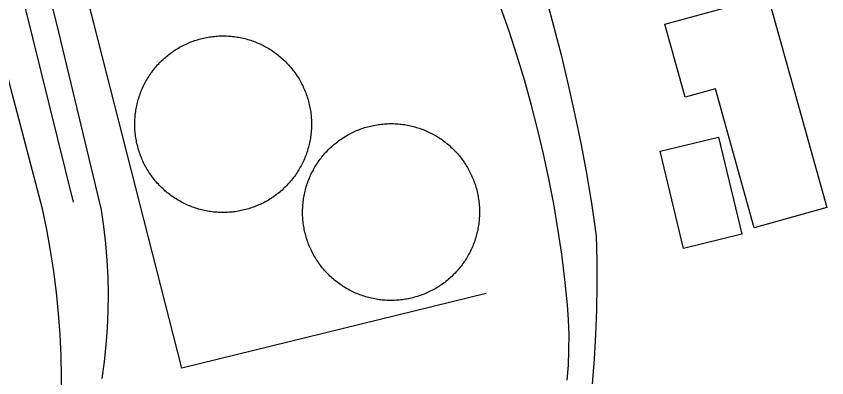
# Model space of a CAD drawing. Extents: x 3651524 to 3689615, y 505651 to 531377.
# Drawn here: x 3675146.8 to 3675486.5, y 513939.1 to 514090.8 of the extents above; entities that cross this region are included whole.
import ezdxf

# ---------------------------------------------------------------- set-up
doc = ezdxf.new("R2010")
doc.units = 0
for name, color, linetype in [('V-BLDG-OTLN', 7, 'Continuous'), ('V-DOMW-TANK', 7, 'Continuous'), ('V-RAIL-TRAK', 7, 'Continuous'), ('V-UTIL-LINE', 7, 'Continuous')]:
    doc.layers.add(name, color=color, linetype=linetype)

msp = doc.modelspace()

# ---------------------------------------------------------------- linework, layer by layer
at = {"layer": 'V-BLDG-OTLN'}
for points in [[(3675461.783, 514099.344), (3675486.494, 514010.506), (3675456.094, 514002.048), (3675439.888, 514060.301), (3675427.184, 514056.766), (3675418.677, 514087.353)], [(3675441.141, 514040.085), (3675450.941, 513999.314), (3675426.398, 513993.414), (3675416.6, 514034.187)]]:
    msp.add_lwpolyline(points, close=True, dxfattribs=at)
at = {"layer": 'V-DOMW-TANK'}
for points in [[(3675209.774, 514073.91), (3675210.274, 514074.32), (3675210.78, 514074.721), (3675211.294, 514075.112), (3675211.816, 514075.495), (3675212.343, 514075.87), (3675212.877, 514076.235), (3675213.416, 514076.589), (3675213.963, 514076.937), (3675214.516, 514077.271), (3675215.073, 514077.597), (3675215.634, 514077.914), (3675216.205, 514078.221), (3675216.779, 514078.514), (3675217.358, 514078.803), (3675217.944, 514079.079), (3675218.532, 514079.346), (3675219.126, 514079.602), (3675219.724, 514079.847), (3675220.326, 514080.083), (3675220.932, 514080.308), (3675221.542, 514080.521), (3675222.155, 514080.724), (3675222.771, 514080.916), (3675223.392, 514081.099), (3675224.016, 514081.269), (3675224.639, 514081.428), (3675225.272, 514081.578), (3675225.902, 514081.715), (3675226.535, 514081.842), (3675227.172, 514081.959), (3675227.809, 514082.063), (3675228.448, 514082.158), (3675229.089, 514082.239), (3675229.732, 514082.311), (3675230.375, 514082.371), (3675231.02, 514082.42), (3675231.666, 514082.457), (3675232.311, 514082.483), (3675232.958, 514082.497), (3675233.605, 514082.502), (3675234.25, 514082.493), (3675234.897, 514082.475), (3675235.542, 514082.444), (3675236.188, 514082.403), (3675236.831, 514082.35), (3675237.474, 514082.287), (3675238.117, 514082.211), (3675238.756, 514082.123), (3675239.395, 514082.029), (3675240.034, 514081.92), (3675240.669, 514081.799), (3675241.301, 514081.668), (3675241.932, 514081.527), (3675242.559, 514081.373), (3675243.186, 514081.209), (3675243.806, 514081.035), (3675244.427, 514080.851), (3675245.041, 514080.654), (3675245.653, 514080.447), (3675246.264, 514080.228), (3675246.868, 514080.001), (3675247.468, 514079.761), (3675248.064, 514079.514), (3675248.656, 514079.253), (3675249.241, 514078.983), (3675249.825, 514078.703), (3675250.403, 514078.414), (3675250.976, 514078.113), (3675251.543, 514077.803), (3675252.105, 514077.484), (3675252.66, 514077.154), (3675253.211, 514076.814), (3675253.755, 514076.464), (3675254.292, 514076.106), (3675254.824, 514075.739), (3675255.349, 514075.362), (3675255.867, 514074.975), (3675256.379, 514074.578), (3675256.883, 514074.176), (3675257.38, 514073.765), (3675257.872, 514073.343), (3675258.353, 514072.913), (3675258.828, 514072.475), (3675259.297, 514072.028), (3675259.756, 514071.573), (3675260.209, 514071.113), (3675260.651, 514070.642), (3675261.087, 514070.164), (3675261.513, 514069.679), (3675261.931, 514069.185), (3675262.34, 514068.686), (3675262.742, 514068.178), (3675263.133, 514067.664), (3675263.516, 514067.144), (3675263.891, 514066.619), (3675264.255, 514066.083), (3675264.61, 514065.542), (3675264.956, 514064.997), (3675265.292, 514064.444), (3675265.617, 514063.887)], [(3675209.6, 514017.177), (3675209.109, 514017.596), (3675208.626, 514018.026), (3675208.148, 514018.465), (3675207.683, 514018.911), (3675207.227, 514019.366), (3675206.772, 514019.827), (3675206.33, 514020.298), (3675205.894, 514020.775), (3675205.468, 514021.262), (3675205.048, 514021.754), (3675204.64, 514022.254), (3675204.239, 514022.761), (3675203.848, 514023.275), (3675203.465, 514023.794), (3675203.09, 514024.322), (3675202.725, 514024.857), (3675202.371, 514025.397), (3675202.025, 514025.944), (3675201.689, 514026.495), (3675201.363, 514027.052), (3675201.046, 514027.617), (3675200.741, 514028.185), (3675200.444, 514028.76), (3675200.157, 514029.34), (3675199.881, 514029.923), (3675199.614, 514030.511), (3675199.358, 514031.105), (3675199.113, 514031.703), (3675198.877, 514032.305), (3675198.654, 514032.911), (3675198.439, 514033.522), (3675198.236, 514034.136), (3675198.044, 514034.752), (3675197.863, 514035.373), (3675197.691, 514035.996), (3675197.532, 514036.622), (3675197.382, 514037.251), (3675197.245, 514037.882), (3675197.118, 514038.517), (3675197.001, 514039.152), (3675196.897, 514039.791), (3675196.802, 514040.43), (3675196.721, 514041.071), (3675196.649, 514041.712), (3675196.589, 514042.357), (3675196.54, 514042.998), (3675196.503, 514043.645), (3675196.477, 514044.292), (3675196.462, 514044.939), (3675196.458, 514045.584), (3675196.467, 514046.229), (3675196.485, 514046.875), (3675196.516, 514047.522), (3675196.557, 514048.167), (3675196.608, 514048.812), (3675196.673, 514049.455), (3675196.749, 514050.098), (3675196.835, 514050.737), (3675196.931, 514051.376), (3675197.04, 514052.013), (3675197.161, 514052.648), (3675197.292, 514053.281), (3675197.433, 514053.912), (3675197.587, 514054.538), (3675197.751, 514055.165), (3675197.925, 514055.787), (3675198.109, 514056.406), (3675198.306, 514057.022), (3675198.513, 514057.635), (3675198.732, 514058.243), (3675198.959, 514058.847), (3675199.199, 514059.447), (3675199.446, 514060.045), (3675199.707, 514060.637), (3675199.977, 514061.223), (3675200.255, 514061.807), (3675200.544, 514062.384), (3675200.847, 514062.955), (3675201.156, 514063.523), (3675201.476, 514064.084), (3675201.806, 514064.641), (3675202.146, 514065.19), (3675202.494, 514065.735), (3675202.852, 514066.273), (3675203.221, 514066.804), (3675203.598, 514067.328), (3675203.985, 514067.848), (3675204.378, 514068.358), (3675204.784, 514068.864), (3675205.195, 514069.36), (3675205.617, 514069.851), (3675206.047, 514070.334), (3675206.485, 514070.81), (3675206.932, 514071.277), (3675207.384, 514071.735), (3675207.847, 514072.188), (3675208.318, 514072.63), (3675208.796, 514073.066), (3675209.281, 514073.492), (3675209.774, 514073.91)], [(3675265.617, 514063.887), (3675265.935, 514063.324), (3675266.242, 514062.755), (3675266.537, 514062.179), (3675266.824, 514061.602), (3675267.1, 514061.016), (3675267.366, 514060.428), (3675267.622, 514059.834), (3675267.868, 514059.236), (3675268.104, 514058.634), (3675268.327, 514058.028), (3675268.542, 514057.418), (3675268.747, 514056.805), (3675268.937, 514056.187), (3675269.119, 514055.566), (3675269.289, 514054.944), (3675269.449, 514054.317), (3675269.599, 514053.688), (3675269.736, 514053.057), (3675269.863, 514052.425), (3675269.98, 514051.788), (3675270.084, 514051.151), (3675270.178, 514050.51), (3675270.26, 514049.869), (3675270.332, 514049.228), (3675270.391, 514048.583), (3675270.44, 514047.94), (3675270.477, 514047.292), (3675270.504, 514046.647), (3675270.518, 514046.002), (3675270.522, 514045.357), (3675270.514, 514044.71), (3675270.496, 514044.063), (3675270.465, 514043.416), (3675270.424, 514042.772), (3675270.371, 514042.129), (3675270.307, 514041.486), (3675270.231, 514040.843), (3675270.145, 514040.202), (3675270.047, 514039.563), (3675269.937, 514038.926), (3675269.818, 514038.291), (3675269.689, 514037.659), (3675269.547, 514037.028), (3675269.394, 514036.401), (3675269.23, 514035.774), (3675269.056, 514035.152), (3675268.87, 514034.533), (3675268.675, 514033.917), (3675268.468, 514033.305), (3675268.249, 514032.696), (3675268.022, 514032.092), (3675267.782, 514031.492), (3675267.534, 514030.896), (3675267.274, 514030.304), (3675267.004, 514029.716), (3675266.723, 514029.135), (3675266.434, 514028.555), (3675266.133, 514027.984), (3675265.824, 514027.417), (3675265.503, 514026.855), (3675265.173, 514026.298), (3675264.835, 514025.749), (3675264.485, 514025.205), (3675264.126, 514024.668), (3675263.76, 514024.136), (3675263.383, 514023.611), (3675262.996, 514023.093), (3675262.601, 514022.581), (3675262.197, 514022.075), (3675261.785, 514021.58), (3675261.364, 514021.088), (3675260.931, 514020.603), (3675260.495, 514020.13), (3675260.049, 514019.663), (3675259.594, 514019.204), (3675259.133, 514018.751), (3675258.662, 514018.307), (3675258.185, 514017.873), (3675257.7, 514017.447), (3675257.206, 514017.029), (3675256.706, 514016.619), (3675256.199, 514016.218), (3675255.682, 514015.827), (3675255.164, 514015.444), (3675254.638, 514015.069), (3675254.105, 514014.705), (3675253.563, 514014.35), (3675253.018, 514014.004), (3675252.465, 514013.668), (3675251.908, 514013.343), (3675251.345, 514013.025), (3675250.775, 514012.72), (3675250.2, 514012.423), (3675249.622, 514012.136), (3675249.037, 514011.86), (3675248.449, 514011.594), (3675247.855, 514011.338), (3675247.257, 514011.09), (3675246.655, 514010.856), (3675246.049, 514010.633)], [(3675277.944, 514035.15), (3675278.411, 514035.598), (3675278.886, 514036.039), (3675279.368, 514036.471), (3675279.857, 514036.893), (3675280.355, 514037.308), (3675280.859, 514037.714), (3675281.368, 514038.111), (3675281.887, 514038.498), (3675282.411, 514038.877), (3675282.943, 514039.248), (3675283.48, 514039.608), (3675284.025, 514039.956), (3675284.574, 514040.301), (3675285.129, 514040.632), (3675285.69, 514040.954), (3675286.257, 514041.265), (3675286.828, 514041.57), (3675287.406, 514041.861), (3675287.99, 514042.142), (3675288.577, 514042.414), (3675289.167, 514042.676), (3675289.765, 514042.928), (3675290.367, 514043.168), (3675290.969, 514043.399), (3675291.578, 514043.618), (3675292.19, 514043.827), (3675292.807, 514044.026), (3675293.425, 514044.212), (3675294.048, 514044.39), (3675294.674, 514044.556), (3675295.303, 514044.71), (3675295.934, 514044.853), (3675296.567, 514044.986), (3675297.202, 514045.109), (3675297.838, 514045.22), (3675298.48, 514045.318), (3675299.121, 514045.406), (3675299.762, 514045.484), (3675300.407, 514045.55), (3675301.052, 514045.605), (3675301.699, 514045.648), (3675302.342, 514045.681), (3675302.989, 514045.701), (3675303.634, 514045.711), (3675304.284, 514045.709), (3675304.931, 514045.697), (3675305.578, 514045.672), (3675306.223, 514045.636), (3675306.868, 514045.588), (3675307.511, 514045.531), (3675308.156, 514045.461), (3675308.799, 514045.382), (3675309.438, 514045.289), (3675310.075, 514045.187), (3675310.714, 514045.072), (3675311.349, 514044.947), (3675311.982, 514044.81), (3675312.613, 514044.663), (3675313.239, 514044.505), (3675313.862, 514044.337), (3675314.487, 514044.157), (3675315.105, 514043.964), (3675315.72, 514043.764), (3675316.33, 514043.551), (3675316.938, 514043.329), (3675317.542, 514043.094), (3675318.14, 514042.852), (3675318.736, 514042.596), (3675319.326, 514042.332), (3675319.912, 514042.056), (3675320.493, 514041.771), (3675321.069, 514041.476), (3675321.638, 514041.171), (3675322.204, 514040.856), (3675322.763, 514040.53), (3675323.316, 514040.198), (3675323.864, 514039.852), (3675324.407, 514039.498), (3675324.942, 514039.133), (3675325.472, 514038.762), (3675325.994, 514038.379), (3675326.51, 514037.988), (3675327.018, 514037.589), (3675327.52, 514037.181), (3675328.016, 514036.764), (3675328.501, 514036.338), (3675328.984, 514035.903), (3675329.453, 514035.461), (3675329.918, 514035.011), (3675330.375, 514034.552), (3675330.824, 514034.085), (3675331.262, 514033.61), (3675331.694, 514033.13), (3675332.118, 514032.639), (3675332.534, 514032.141), (3675332.939, 514031.64), (3675333.334, 514031.128), (3675333.726, 514030.609), (3675334.102, 514030.085), (3675334.469, 514029.553)], [(3675282.251, 513978.51), (3675281.727, 513978.891), (3675281.213, 513979.282), (3675280.705, 513979.682), (3675280.201, 513980.091), (3675279.708, 513980.509), (3675279.22, 513980.935), (3675278.739, 513981.369), (3675278.268, 513981.812), (3675277.803, 513982.262), (3675277.346, 513982.721), (3675276.9, 513983.188), (3675276.459, 513983.661), (3675276.027, 513984.144), (3675275.605, 513984.634), (3675275.19, 513985.129), (3675274.784, 513985.635), (3675274.387, 513986.145), (3675273.998, 513986.663), (3675273.619, 513987.188), (3675273.25, 513987.718), (3675272.892, 513988.257), (3675272.537, 513988.799), (3675272.198, 513989.35), (3675271.866, 513989.905), (3675271.542, 513990.467), (3675271.231, 513991.034), (3675270.928, 513991.605), (3675270.637, 513992.183), (3675270.354, 513992.764), (3675270.082, 513993.352), (3675269.818, 513993.946), (3675269.57, 513994.54), (3675269.328, 513995.14), (3675269.099, 513995.746), (3675268.88, 513996.355), (3675268.669, 513996.967), (3675268.472, 513997.581), (3675268.284, 513998.202), (3675268.108, 513998.824), (3675267.942, 513999.449), (3675267.786, 514000.078), (3675267.641, 514000.709), (3675267.51, 514001.341), (3675267.389, 514001.978), (3675267.278, 514002.615), (3675267.178, 514003.254), (3675267.09, 514003.895), (3675267.012, 514004.538), (3675266.946, 514005.181), (3675266.891, 514005.827), (3675266.848, 514006.472), (3675266.815, 514007.119), (3675266.795, 514007.766), (3675266.787, 514008.413), (3675266.787, 514009.06), (3675266.801, 514009.705), (3675266.826, 514010.353), (3675266.86, 514011), (3675266.908, 514011.645), (3675266.965, 514012.288), (3675267.035, 514012.933), (3675267.116, 514013.574), (3675267.207, 514014.215), (3675267.311, 514014.854), (3675267.424, 514015.491), (3675267.549, 514016.126), (3675267.686, 514016.759), (3675267.833, 514017.387), (3675267.991, 514018.016), (3675268.161, 514018.641), (3675268.341, 514019.261), (3675268.532, 514019.88), (3675268.732, 514020.494), (3675268.945, 514021.107), (3675269.169, 514021.713), (3675269.4, 514022.317), (3675269.646, 514022.917), (3675269.9, 514023.511), (3675270.164, 514024.101), (3675270.44, 514024.687), (3675270.725, 514025.268), (3675271.02, 514025.844), (3675271.325, 514026.415), (3675271.64, 514026.98), (3675271.968, 514027.539), (3675272.3, 514028.092), (3675272.644, 514028.641), (3675272.998, 514029.182), (3675273.363, 514029.718), (3675273.736, 514030.247), (3675274.116, 514030.769), (3675274.508, 514031.285), (3675274.907, 514031.793), (3675275.315, 514032.293), (3675275.732, 514032.79), (3675276.158, 514033.28), (3675276.593, 514033.757), (3675277.037, 514034.23), (3675277.485, 514034.693), (3675277.944, 514035.15)], [(3675334.469, 514029.553), (3675334.832, 514029.016), (3675335.184, 514028.473), (3675335.524, 514027.922), (3675335.856, 514027.367), (3675336.179, 514026.808), (3675336.49, 514026.239), (3675336.793, 514025.668), (3675337.084, 514025.09), (3675337.367, 514024.506), (3675337.639, 514023.921), (3675337.901, 514023.329), (3675338.151, 514022.733), (3675338.393, 514022.131), (3675338.622, 514021.526), (3675338.844, 514020.918), (3675339.052, 514020.308), (3675339.251, 514019.689), (3675339.437, 514019.071), (3675339.614, 514018.448), (3675339.779, 514017.822), (3675339.935, 514017.193), (3675340.078, 514016.562), (3675340.212, 514015.929), (3675340.334, 514015.294), (3675340.445, 514014.657), (3675340.543, 514014.016), (3675340.631, 514013.375), (3675340.709, 514012.734), (3675340.775, 514012.089), (3675340.83, 514011.446), (3675340.873, 514010.799), (3675340.906, 514010.154), (3675340.926, 514009.507), (3675340.937, 514008.86), (3675340.935, 514008.212), (3675340.92, 514007.565), (3675340.898, 514006.918), (3675340.861, 514006.273), (3675340.814, 514005.628), (3675340.756, 514004.983), (3675340.687, 514004.34), (3675340.607, 514003.699), (3675340.515, 514003.058), (3675340.412, 514002.419), (3675340.298, 514001.782), (3675340.173, 514001.147), (3675340.035, 514000.514), (3675339.888, 513999.883), (3675339.73, 513999.257), (3675339.562, 513998.632), (3675339.382, 513998.009), (3675339.19, 513997.393), (3675338.989, 513996.776), (3675338.776, 513996.166), (3675338.553, 513995.558), (3675338.319, 513994.956), (3675338.076, 513994.356), (3675337.822, 513993.76), (3675337.557, 513993.168), (3675337.283, 513992.584), (3675336.996, 513992.005), (3675336.701, 513991.427), (3675336.396, 513990.858), (3675336.079, 513990.292), (3675335.755, 513989.733), (3675335.421, 513989.178), (3675335.077, 513988.632), (3675334.723, 513988.089), (3675334.36, 513987.554), (3675333.988, 513987.028), (3675333.607, 513986.502), (3675333.214, 513985.988), (3675332.814, 513985.478), (3675332.407, 513984.976), (3675331.989, 513984.482), (3675331.563, 513983.995), (3675331.129, 513983.516), (3675330.686, 513983.043), (3675330.234, 513982.578), (3675329.777, 513982.123), (3675329.312, 513981.674), (3675328.833, 513981.234), (3675328.354, 513980.802), (3675327.864, 513980.378), (3675327.367, 513979.964), (3675326.863, 513979.559), (3675326.353, 513979.162), (3675325.835, 513978.772), (3675325.31, 513978.394), (3675324.78, 513978.025), (3675324.243, 513977.664), (3675323.699, 513977.314), (3675323.148, 513976.972), (3675322.593, 513976.64), (3675322.032, 513976.319), (3675321.464, 513976.006), (3675320.893, 513975.705), (3675320.315, 513975.412), (3675319.734, 513975.129), (3675319.146, 513974.857)], [(3675246.049, 514010.633), (3675245.438, 514010.418), (3675244.826, 514010.215), (3675244.208, 514010.023), (3675243.589, 514009.841), (3675242.964, 514009.671), (3675242.338, 514009.513), (3675241.709, 514009.363), (3675241.078, 514009.224), (3675240.447, 514009.097), (3675239.808, 514008.98), (3675239.171, 514008.876), (3675238.53, 514008.782), (3675237.889, 514008.7), (3675237.248, 514008.628), (3675236.603, 514008.569), (3675235.96, 514008.52), (3675235.315, 514008.483), (3675234.668, 514008.456), (3675234.023, 514008.442), (3675233.376, 514008.436), (3675232.731, 514008.446), (3675232.083, 514008.464), (3675231.438, 514008.495), (3675230.793, 514008.536), (3675230.15, 514008.589), (3675229.507, 514008.653), (3675228.864, 514008.729), (3675228.223, 514008.815), (3675227.584, 514008.913), (3675226.947, 514009.021), (3675226.312, 514009.14), (3675225.679, 514009.271), (3675225.048, 514009.413), (3675224.422, 514009.566), (3675223.795, 514009.73), (3675223.172, 514009.904), (3675222.552, 514010.09), (3675221.938, 514010.285), (3675221.325, 514010.492), (3675220.717, 514010.711), (3675220.113, 514010.938), (3675219.511, 514011.178), (3675218.917, 514011.426), (3675218.325, 514011.686), (3675217.737, 514011.958), (3675217.153, 514012.237), (3675216.576, 514012.526), (3675216.004, 514012.827), (3675215.437, 514013.136), (3675214.876, 514013.457), (3675214.319, 514013.787), (3675213.77, 514014.125), (3675213.225, 514014.475), (3675212.689, 514014.834), (3675212.156, 514015.2), (3675211.632, 514015.577), (3675211.114, 514015.964), (3675210.602, 514016.359), (3675210.096, 514016.763), (3675209.6, 514017.177)], [(3675319.146, 513974.857), (3675318.554, 513974.597), (3675317.958, 513974.345), (3675317.356, 513974.103), (3675316.752, 513973.874), (3675316.144, 513973.654), (3675315.531, 513973.446), (3675314.915, 513973.247), (3675314.296, 513973.059), (3675313.674, 513972.882), (3675313.047, 513972.717), (3675312.42, 513972.561), (3675311.789, 513972.417), (3675311.155, 513972.284), (3675310.52, 513972.164), (3675309.883, 513972.053), (3675309.244, 513971.953), (3675308.603, 513971.865), (3675307.958, 513971.787), (3675307.317, 513971.721), (3675306.672, 513971.67), (3675306.024, 513971.623), (3675305.379, 513971.592), (3675304.732, 513971.572), (3675304.085, 513971.561), (3675303.438, 513971.563), (3675302.791, 513971.576), (3675302.143, 513971.6), (3675301.498, 513971.635), (3675300.853, 513971.682), (3675300.208, 513971.742), (3675299.565, 513971.811), (3675298.926, 513971.891), (3675298.283, 513971.983), (3675297.644, 513972.088), (3675297.007, 513972.2), (3675296.372, 513972.323), (3675295.739, 513972.461), (3675295.108, 513972.608), (3675294.482, 513972.766), (3675293.857, 513972.936), (3675293.237, 513973.116), (3675292.618, 513973.306), (3675292.002, 513973.509), (3675291.391, 513973.72), (3675290.781, 513973.943), (3675290.181, 513974.177), (3675289.581, 513974.42), (3675288.987, 513974.676), (3675288.395, 513974.941), (3675287.809, 513975.215), (3675287.23, 513975.5), (3675286.652, 513975.797), (3675286.083, 513976.102), (3675285.518, 513976.417), (3675284.959, 513976.741), (3675284.404, 513977.077), (3675283.857, 513977.421), (3675283.314, 513977.775), (3675282.78, 513978.138), (3675282.251, 513978.51)]]:
    msp.add_lwpolyline(points, dxfattribs=at)
at = {"layer": 'V-RAIL-TRAK'}
for points in [[(3675226.406, 514652.947), (3675247.998, 514565.377), (3675285.569, 514414.388), (3675322.806, 514273.428), (3675349.256, 514176.755), (3675360.978, 514128.442), (3675375.114, 514074.578)], [(3675164.311, 513904.031), (3675165.028, 513912.88), (3675165.513, 513921.748), (3675165.771, 513930.626), (3675165.8, 513939.506), (3675165.599, 513948.386), (3675165.169, 513957.26), (3675164.51, 513966.12), (3675163.623, 513974.957), (3675162.507, 513983.772), (3675161.165, 513992.551), (3675159.596, 514001.296), (3675157.802, 514009.994), (3675145.082, 514058.28), (3675132.569, 514106.617), (3675120.26, 514155.005), (3675070.041, 514338.393), (3675050.272, 514426.578), (3675026.64, 514520.585)], [(3675377.745, 513938.089), (3675378.204, 513944.417), (3675378.448, 513950.76), (3675378.472, 513957.105), (3675378.28, 513963.447), (3675377.87, 513969.78), (3675376.744, 513980.413), (3675375.394, 513991.017), (3675373.821, 514001.593), (3675372.025, 514012.132), (3675370.01, 514022.632), (3675367.774, 514033.087), (3675365.316, 514043.493), (3675362.643, 514053.846), (3675359.752, 514064.137), (3675356.645, 514074.369), (3675353.325, 514084.531), (3675349.79, 514094.622), (3675346.044, 514104.634), (3675328.997, 514164.061), (3675311.044, 514229.519), (3675277.506, 514351.873), (3675251.482, 514444.029)], [(3675182.733, 513938.836), (3675183.71, 513945.867), (3675184.467, 513952.927), (3675185.004, 513960.007), (3675185.317, 513967.099), (3675185.409, 513974.197), (3675185.278, 513981.296), (3675184.924, 513988.388), (3675184.349, 513995.464), (3675183.552, 514002.519), (3675182.534, 514009.544), (3675163.793, 514087.544), (3675136.03, 514195.764), (3675108.747, 514302.475)], [(3675375.114, 514074.578), (3675378.136, 514062.038), (3675380.936, 514049.449), (3675383.51, 514036.811), (3675385.862, 514024.127), (3675387.985, 514011.405), (3675389.882, 513998.648), (3675390.089, 513988.3), (3675390.097, 513977.949), (3675389.906, 513967.601), (3675389.517, 513957.256), (3675388.934, 513946.922), (3675388.149, 513936.6)]]:
    msp.add_lwpolyline(points, dxfattribs=at)
at = {"layer": 'V-UTIL-LINE'}
for points in [[(3675170.781, 514012.712), (3675119.851, 514217.917), (3675034.722, 514532.425)], [(3675343.712, 513974.449), (3675216.121, 513943.178), (3675179.235, 514087.89), (3675177.398, 514095.392)]]:
    msp.add_lwpolyline(points, dxfattribs=at)

doc.saveas('drawing.dxf')
